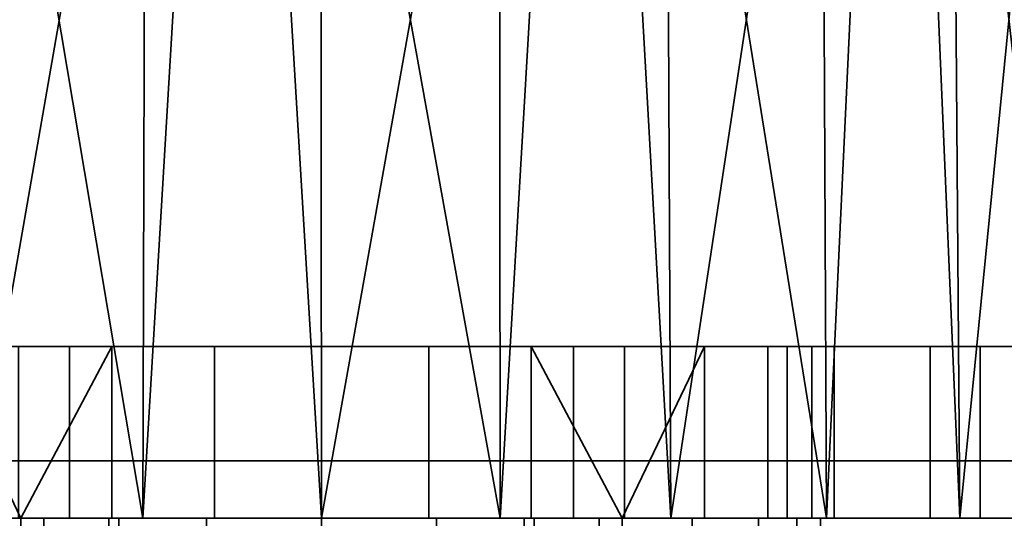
# Model space of a CAD drawing. Header units: millimetres. Extents: x -590 to 3690, y -120 to 127.
# Tile 649 of 656: x 2551 to 2568, y 13 to 22. Entities that reach past the tile are written whole.
import ezdxf

# ---------------------------------------------------------------- set-up
doc = ezdxf.new("R2010")
doc.units = ezdxf.units.MM
doc.layers.add('151', color=7, linetype='Continuous', true_color=0xffffff)

# ---------------------------------------------------------------- blocks, each defined once
blk = doc.blocks.new('UG_SURFACE_003')
at = {"layer": '151', "color": 252, "linetype": 'Continuous', "lineweight": 35}
for points in [[(3690, -31.2, 2203), (3690, 108.2, 2203), (2310, 108.2, 2203), (2310, -31.2, 2203)], [(2460, -31.2, 2053), (2460, 108.2, 2053), (3540, 108.2, 2053), (3540, -31.2, 2053)]]:
    blk.add_3dface(points, dxfattribs=at)
blk = doc.blocks.new('UG_SURFACE_155')
at = {"layer": '151', "color": 43, "linetype": 'Continuous', "lineweight": 35}
for points in [[(2548.5, 39, 1116.99), (2547.183, 13, 1116.135), (2552.881, 13, 1118.672)], [(2552.881, 13, 1118.672), (2552.957, 39, 1118.439), (2548.5, 39, 1116.99)], [(2549.899, 13, 1090.297), (2549.975, 39, 1090.53), (2554.432, 39, 1089.082)], [(2554.432, 39, 1089.082), (2556, 13, 1089), (2549.899, 13, 1090.297)], [(2554.432, 39, 1118.918), (2552.881, 13, 1118.672), (2559.119, 13, 1118.672)], [(2554.432, 39, 1118.918), (2552.957, 39, 1118.439), (2552.881, 13, 1118.672)], [(2559.119, 13, 1118.672), (2559.093, 39, 1118.428), (2554.432, 39, 1118.918)], [(2554.432, 39, 1089.082), (2555.974, 39, 1089.244), (2556, 13, 1089)], [(2556, 13, 1089), (2555.974, 39, 1089.244), (2560.635, 39, 1089.734)], [(2560.635, 39, 1089.734), (2562.101, 13, 1090.297), (2556, 13, 1089)], [(2560.635, 39, 1118.266), (2559.093, 39, 1118.428), (2559.119, 13, 1118.672)], [(2560.635, 39, 1118.266), (2559.119, 13, 1118.672), (2564.817, 13, 1116.135)], [(2564.817, 13, 1116.135), (2564.694, 39, 1115.923), (2560.635, 39, 1118.266)], [(2560.635, 39, 1089.734), (2561.978, 39, 1090.51), (2562.101, 13, 1090.297)], [(2562.101, 13, 1090.297), (2561.978, 39, 1090.51), (2566.037, 39, 1092.853)], [(2566.037, 39, 1092.853), (2567.147, 13, 1093.963), (2562.101, 13, 1090.297)], [(2566.037, 39, 1115.147), (2564.694, 39, 1115.923), (2564.817, 13, 1116.135)], [(2566.037, 39, 1115.147), (2564.817, 13, 1116.135), (2568.99, 13, 1111.5)], [(2568.99, 13, 1111.5), (2568.792, 39, 1111.356), (2566.037, 39, 1115.147)], [(2566.037, 39, 1092.853), (2566.948, 39, 1094.107), (2567.147, 13, 1093.963)], [(2567.147, 13, 1093.963), (2566.948, 39, 1094.107), (2569.703, 39, 1097.899)], [(2569.703, 39, 1097.899), (2570.266, 13, 1099.365), (2567.147, 13, 1093.963)], [(2545.375, 16, 989.099), (2544.5, 16, 993.5), (2549.312, 16, 1005.978), (2552.339, 16, 1003.778)], [(2547.868, 16, 985.368), (2545.375, 16, 989.099), (2552.339, 16, 1003.778), (2556, 16, 1003)], [(2547.868, 13, 985.368), (2547.868, 16, 985.368), (2551.599, 16, 982.875), (2551.599, 13, 982.875)], [(2551.599, 13, 1025.125), (2551.599, 16, 1025.125), (2547.868, 16, 1022.632), (2547.868, 13, 1022.632)], [(2556, 16, 1003), (2556, 16, 982), (2551.599, 16, 982.875), (2547.868, 16, 985.368)], [(2554.129, 16, 1020.803), (2550.71, 16, 1019.281), (2547.868, 16, 1022.632), (2551.599, 16, 1025.125)], [(2549.312, 16, 1005.978), (2549.312, 13, 1005.978), (2550.75, 13, 1004.69)], [(2550.75, 13, 1004.69), (2552.339, 16, 1003.778), (2549.312, 16, 1005.978)], [(2550.71, 13, 1019.281), (2550.71, 16, 1019.281), (2554.129, 16, 1020.803), (2554.129, 13, 1020.803)], [(2550.75, 13, 1004.69), (2552.339, 13, 1003.778), (2552.339, 16, 1003.778)], [(2551.599, 13, 982.875), (2551.599, 16, 982.875), (2556, 16, 982), (2556, 13, 982)], [(2556, 13, 1026), (2556, 16, 1026), (2551.599, 16, 1025.125), (2551.599, 13, 1025.125)], [(2557.871, 16, 1020.803), (2554.129, 16, 1020.803), (2551.599, 16, 1025.125), (2556, 16, 1026)], [(2556, 13, 1003), (2556, 16, 1003), (2552.339, 16, 1003.778), (2552.339, 13, 1003.778)], [(2554.129, 13, 1020.803), (2554.129, 16, 1020.803), (2557.871, 16, 1020.803), (2557.871, 13, 1020.803)], [(2556, 13, 982), (2556, 16, 982), (2560.401, 16, 982.875), (2560.401, 13, 982.875)], [(2560.401, 13, 1025.125), (2560.401, 16, 1025.125), (2556, 16, 1026), (2556, 13, 1026)], [(2556, 16, 1003), (2559.661, 16, 1003.778), (2566.625, 16, 989.099), (2564.132, 16, 985.368)], [(2564.132, 16, 985.368), (2560.401, 16, 982.875), (2556, 16, 982), (2556, 16, 1003)], [(2556, 16, 1026), (2560.401, 16, 1025.125), (2557.871, 16, 1020.803)], [(2559.661, 13, 1003.778), (2559.661, 16, 1003.778), (2556, 16, 1003), (2556, 13, 1003)], [(2561.29, 16, 1019.281), (2557.871, 16, 1020.803), (2560.401, 16, 1025.125), (2564.132, 16, 1022.632)], [(2557.871, 13, 1020.803), (2557.871, 16, 1020.803), (2561.29, 16, 1019.281), (2561.29, 13, 1019.281)], [(2559.661, 16, 1003.778), (2562.688, 16, 1005.978), (2567.5, 16, 993.5), (2566.625, 16, 989.099)], [(2562.688, 16, 1005.978), (2559.661, 16, 1003.778), (2561.25, 13, 1004.69)], [(2559.661, 16, 1003.778), (2559.661, 13, 1003.778), (2561.25, 13, 1004.69)], [(2560.401, 13, 982.875), (2560.401, 16, 982.875), (2564.132, 16, 985.368), (2564.132, 13, 985.368)], [(2564.132, 13, 1022.632), (2564.132, 16, 1022.632), (2560.401, 16, 1025.125), (2560.401, 13, 1025.125)], [(2561.25, 13, 1004.69), (2562.688, 13, 1005.978), (2562.688, 16, 1005.978)], [(2563.794, 16, 1016.5), (2561.29, 16, 1019.281), (2564.132, 16, 1022.632), (2566.625, 16, 1018.901)], [(2561.29, 13, 1019.281), (2561.29, 16, 1019.281), (2563.794, 16, 1016.5), (2563.794, 13, 1016.5)], [(2567.5, 16, 993.5), (2562.688, 16, 1005.978), (2564.559, 16, 1009.219)], [(2564.559, 13, 1009.219), (2564.559, 16, 1009.219), (2562.688, 16, 1005.978), (2562.688, 13, 1005.978)], [(2566.625, 16, 1018.901), (2567.5, 16, 1014.5), (2564.951, 16, 1012.941), (2563.794, 16, 1016.5)], [(2563.794, 13, 1016.5), (2563.794, 16, 1016.5), (2564.951, 16, 1012.941), (2564.951, 13, 1012.941)], [(2564.132, 13, 985.368), (2564.132, 16, 985.368), (2566.625, 16, 989.099), (2566.625, 13, 989.099)], [(2566.625, 13, 1018.901), (2566.625, 16, 1018.901), (2564.132, 16, 1022.632), (2564.132, 13, 1022.632)], [(2564.559, 16, 1009.219), (2564.951, 16, 1012.941), (2567.5, 16, 1014.5), (2567.5, 16, 993.5)], [(2564.951, 13, 1012.941), (2564.951, 16, 1012.941), (2564.559, 16, 1009.219), (2564.559, 13, 1009.219)], [(2566.625, 13, 989.099), (2566.625, 16, 989.099), (2567.5, 16, 993.5), (2567.5, 13, 993.5)], [(2567.5, 13, 1014.5), (2567.5, 16, 1014.5), (2566.625, 16, 1018.901), (2566.625, 13, 1018.901)], [(2567.5, 13, 993.5), (2567.5, 16, 993.5), (2567.5, 16, 1014.5), (2567.5, 13, 1014.5)], [(2530, 0, 951.5), (2530, 13, 951.5), (2556, 13, 948), (2556, 0, 948)], [(2556, 0, 1190), (2556, 13, 1190), (2530, 13, 1186.5), (2530, 0, 1186.5)], [(2556, 13, 948), (2530, 13, 951.5), (2551.599, 13, 982.875), (2556, 13, 982)], [(2547.868, 13, 985.368), (2551.599, 13, 982.875), (2530, 13, 951.5)], [(2530, 13, 1186.5), (2552.881, 13, 1118.672), (2547.183, 13, 1116.135)], [(2559.119, 13, 1118.672), (2552.881, 13, 1118.672), (2530, 13, 1186.5), (2556, 13, 1190)], [(2551.599, 13, 1025.125), (2547.868, 13, 1022.632), (2549.899, 13, 1090.297)], [(2550.75, 0, 1005), (2550.75, 13, 1005), (2548.368, 13, 1007.721), (2548.368, 0, 1007.721)], [(2548.368, 13, 1007.721), (2550.75, 13, 1005), (2550.75, 13, 1004.69), (2549.312, 13, 1005.978)], [(2549.527, 0, 1017.888), (2549.527, 13, 1017.888), (2552.461, 13, 1020.002), (2552.461, 0, 1020.002)], [(2552.461, 13, 1020.002), (2549.527, 13, 1017.888), (2550.71, 13, 1019.281)], [(2549.899, 13, 1090.297), (2556, 13, 1089), (2556, 13, 1026), (2551.599, 13, 1025.125)], [(2550.71, 13, 1019.281), (2554.129, 13, 1020.803), (2552.461, 13, 1020.002)], [(2556, 13, 987.25), (2550.75, 13, 992.5), (2551.15, 13, 990.491), (2552.288, 13, 988.788)], [(2556, 13, 987.25), (2556, 13, 1003), (2552.339, 13, 1003.778), (2550.75, 13, 992.5)], [(2552.339, 13, 1003.778), (2550.75, 13, 1004.69), (2550.75, 13, 992.5)], [(2551.15, 0, 990.491), (2551.15, 13, 990.491), (2550.75, 13, 992.5), (2550.75, 0, 992.5)], [(2550.75, 0, 1005), (2550.75, 0, 992.5), (2550.75, 13, 992.5), (2550.75, 13, 1004.69)], [(2550.75, 13, 1004.69), (2550.75, 13, 1005), (2550.75, 0, 1005)], [(2552.288, 0, 988.788), (2552.288, 13, 988.788), (2551.15, 13, 990.491), (2551.15, 0, 990.491)], [(2552.288, 13, 988.788), (2553.991, 13, 987.65), (2556, 13, 987.25)], [(2553.991, 0, 987.65), (2553.991, 13, 987.65), (2552.288, 13, 988.788), (2552.288, 0, 988.788)], [(2552.461, 0, 1020.002), (2552.461, 13, 1020.002), (2556, 13, 1020.75), (2556, 0, 1020.75)], [(2556, 13, 1020.75), (2552.461, 13, 1020.002), (2554.129, 13, 1020.803)], [(2556, 0, 987.25), (2556, 13, 987.25), (2553.991, 13, 987.65), (2553.991, 0, 987.65)], [(2556, 13, 1020.75), (2554.129, 13, 1020.803), (2557.871, 13, 1020.803)], [(2556, 0, 948), (2556, 13, 948), (2582, 13, 951.5), (2582, 0, 951.5)], [(2582, 0, 1186.5), (2582, 13, 1186.5), (2556, 13, 1190), (2556, 0, 1190)], [(2556, 13, 982), (2560.401, 13, 982.875), (2582, 13, 951.5), (2556, 13, 948)], [(2560.401, 13, 1025.125), (2556, 13, 1026), (2556, 13, 1089), (2562.101, 13, 1090.297)], [(2556, 13, 1190), (2582, 13, 1186.5), (2559.119, 13, 1118.672)], [(2556, 13, 987.25), (2558.009, 13, 987.65), (2559.712, 13, 988.788)], [(2559.712, 13, 988.788), (2560.85, 13, 990.491), (2561.25, 13, 992.5), (2556, 13, 987.25)], [(2561.25, 13, 992.5), (2559.661, 13, 1003.778), (2556, 13, 1003), (2556, 13, 987.25)], [(2558.009, 0, 987.65), (2558.009, 13, 987.65), (2556, 13, 987.25), (2556, 0, 987.25)], [(2556, 0, 1020.75), (2556, 13, 1020.75), (2559.539, 13, 1020.002), (2559.539, 0, 1020.002)], [(2557.871, 13, 1020.803), (2559.539, 13, 1020.002), (2556, 13, 1020.75)], [(2559.539, 13, 1020.002), (2557.871, 13, 1020.803), (2561.29, 13, 1019.281)], [(2559.712, 0, 988.788), (2559.712, 13, 988.788), (2558.009, 13, 987.65), (2558.009, 0, 987.65)], [(2564.817, 13, 1116.135), (2559.119, 13, 1118.672), (2582, 13, 1186.5)], [(2559.539, 0, 1020.002), (2559.539, 13, 1020.002), (2562.473, 13, 1017.888), (2562.473, 0, 1017.888)], [(2561.29, 13, 1019.281), (2562.473, 13, 1017.888), (2559.539, 13, 1020.002)], [(2561.25, 13, 992.5), (2561.25, 13, 1004.69), (2559.661, 13, 1003.778)], [(2560.85, 0, 990.491), (2560.85, 13, 990.491), (2559.712, 13, 988.788), (2559.712, 0, 988.788)], [(2582, 13, 951.5), (2560.401, 13, 982.875), (2564.132, 13, 985.368)], [(2562.101, 13, 1090.297), (2564.132, 13, 1022.632), (2560.401, 13, 1025.125)], [(2561.25, 0, 992.5), (2561.25, 13, 992.5), (2560.85, 13, 990.491), (2560.85, 0, 990.491)], [(2561.25, 0, 1005), (2561.25, 13, 1005), (2561.25, 13, 1004.69)], [(2561.25, 13, 1004.69), (2561.25, 13, 992.5), (2561.25, 0, 992.5), (2561.25, 0, 1005)], [(2563.632, 0, 1007.721), (2563.632, 13, 1007.721), (2561.25, 13, 1005), (2561.25, 0, 1005)], [(2562.688, 13, 1005.978), (2561.25, 13, 1004.69), (2561.25, 13, 1005), (2563.632, 13, 1007.721)], [(2562.473, 13, 1017.888), (2561.29, 13, 1019.281), (2563.794, 13, 1016.5)], [(2567.5, 13, 1014.5), (2566.625, 13, 1018.901), (2562.101, 13, 1090.297), (2582, 13, 951.5)], [(2566.625, 13, 1018.901), (2564.132, 13, 1022.632), (2562.101, 13, 1090.297)], [(2582, 13, 951.5), (2562.101, 13, 1090.297), (2567.147, 13, 1093.963)], [(2562.473, 0, 1017.888), (2562.473, 13, 1017.888), (2564.301, 13, 1014.767), (2564.301, 0, 1014.767)], [(2563.794, 13, 1016.5), (2564.301, 13, 1014.767), (2562.473, 13, 1017.888)], [(2563.632, 13, 1007.721), (2564.559, 13, 1009.219), (2562.688, 13, 1005.978)], [(2564.711, 0, 1011.173), (2564.711, 13, 1011.173), (2563.632, 13, 1007.721), (2563.632, 0, 1007.721)], [(2564.559, 13, 1009.219), (2563.632, 13, 1007.721), (2564.711, 13, 1011.173)], [(2564.301, 13, 1014.767), (2563.794, 13, 1016.5), (2564.951, 13, 1012.941)], [(2582, 13, 951.5), (2564.132, 13, 985.368), (2566.625, 13, 989.099)], [(2564.301, 0, 1014.767), (2564.301, 13, 1014.767), (2564.711, 13, 1011.173), (2564.711, 0, 1011.173)], [(2564.951, 13, 1012.941), (2564.711, 13, 1011.173), (2564.301, 13, 1014.767)], [(2564.711, 13, 1011.173), (2564.951, 13, 1012.941), (2564.559, 13, 1009.219)], [(2568.99, 13, 1111.5), (2564.817, 13, 1116.135), (2582, 13, 1186.5)], [(2582, 13, 951.5), (2566.625, 13, 989.099), (2567.5, 13, 993.5)], [(2567.147, 13, 1093.963), (2570.266, 13, 1099.365), (2582, 13, 951.5)], [(2582, 13, 951.5), (2567.5, 13, 993.5), (2567.5, 13, 1014.5)]]:
    blk.add_3dface(points, dxfattribs=at)
blk = doc.blocks.new('UG_SURFACE_170')
at = {"layer": '151', "color": 254, "linetype": 'Continuous', "lineweight": 35}
for points in [[(3524.75, -35, 2033.25), (3524.75, 111.75, 2033.25), (2475.25, 111.75, 2033.25), (2475.25, -35, 2033.25)], [(3500.75, 106.75, 2009.25), (3500.75, 5, 2009.25), (2499.25, 5, 2009.25), (2499.25, 106.75, 2009.25)], [(3517, 16, 2025.5), (3517, -33, 2025.5), (2483, -33, 2025.5), (2483, 16, 2025.5)], [(3517, 16, 2025.5), (2483, 16, 2025.5), (2487.5, 16, 2021), (3512.5, 16, 2021)], [(3512.5, 5, 2021), (3512.5, 16, 2021), (2487.5, 16, 2021), (2487.5, 5, 2021)], [(3508.5, 13, 2017), (3508.5, 5, 2017), (2491.5, 5, 2017), (2491.5, 13, 2017)], [(3508.5, 13, 2017), (2491.5, 13, 2017), (2495.5, 13, 2013), (3504.5, 13, 2013)], [(3504.5, 5, 2013), (3504.5, 13, 2013), (2495.5, 13, 2013), (2495.5, 5, 2013)]]:
    blk.add_3dface(points, dxfattribs=at)
blk = doc.blocks.new('UG_SURFACE_171')
at = {"layer": '151', "color": 7, "linetype": 'Continuous', "lineweight": 35}
for points in [[(3500.75, 5, 2009.25), (3500.75, 106.75, 2009.25), (2499.25, 106.75, 2009.25), (2499.25, 5, 2009.25)], [(2499.5, 5, 2009), (2499.5, 106.75, 2009), (3500.5, 106.75, 2009), (3500.5, 5, 2009)]]:
    blk.add_3dface(points, dxfattribs=at)
blk = doc.blocks.new('UG_SURFACE_208')
at = {"layer": '151', "color": 14, "linetype": 'Continuous', "lineweight": 35}
for points in [[(3516.8, 14, 2025.3), (3515.5, 14, 2024), (2484.5, 14, 2024), (2483.2, 14, 2025.3)], [(3516.8, -35, 2025.3), (3516.8, 14, 2025.3), (2483.2, 14, 2025.3), (2483.2, -35, 2025.3)], [(3515.5, 14, 2024), (3512.75, 11.25, 2021.25), (2487.25, 11.25, 2021.25), (2484.5, 14, 2024)]]:
    blk.add_3dface(points, dxfattribs=at)

msp = doc.modelspace()

# ---------------------------------------------------------------- linework, layer by layer
at = {"layer": '151', "color": 252, "linetype": 'Continuous', "lineweight": -3, "true_color": 0x939598}
for p, q in [((3517, 16, 2025.5), (2483, 16, 2025.5)), ((3512.5, 16, 2021), (2487.5, 16, 2021)), ((2567.5, 13, 1014.5), (2567.5, 16, 1014.5)), ((2567.5, 16, 993.5), (2567.5, 16, 1014.5)), ((2567.5, 13, 993.5), (2567.5, 16, 993.5)), ((3516.8, 14, 2025.3), (2483.2, 14, 2025.3)), ((3515.5, 14, 2024), (2484.5, 14, 2024))]:
    msp.add_line(p, q, dxfattribs=at)
at = {"layer": '151', "color": 252, "linetype": 'Continuous', "lineweight": -3, "true_color": 0x939598, "extrusion": (0, 1, 0)}
msp.add_circle((-2556, 1012, 16), 9, dxfattribs=at)
at = {"layer": '151', "color": 252, "linetype": 'Continuous', "lineweight": -3, "true_color": 0x939598, "extrusion": (0, -1, 0)}
for centre, start, end in [((2556, 1014.5, -16), 360, 180), ((2556, 993.5, -16), 180, 0)]:
    msp.add_arc(centre, 11.5, start, end, dxfattribs=at)

# ---------------------------------------------------------------- block references
at = {"layer": '151', "color": 252, "linetype": 'Continuous', "lineweight": -3, "true_color": 0x939598}
for name in ['UG_SURFACE_171', 'UG_SURFACE_170', 'UG_SURFACE_003', 'UG_SURFACE_155', 'UG_SURFACE_208']:
    msp.add_blockref(name, (0, 0), dxfattribs=at)

doc.saveas('drawing.dxf')
